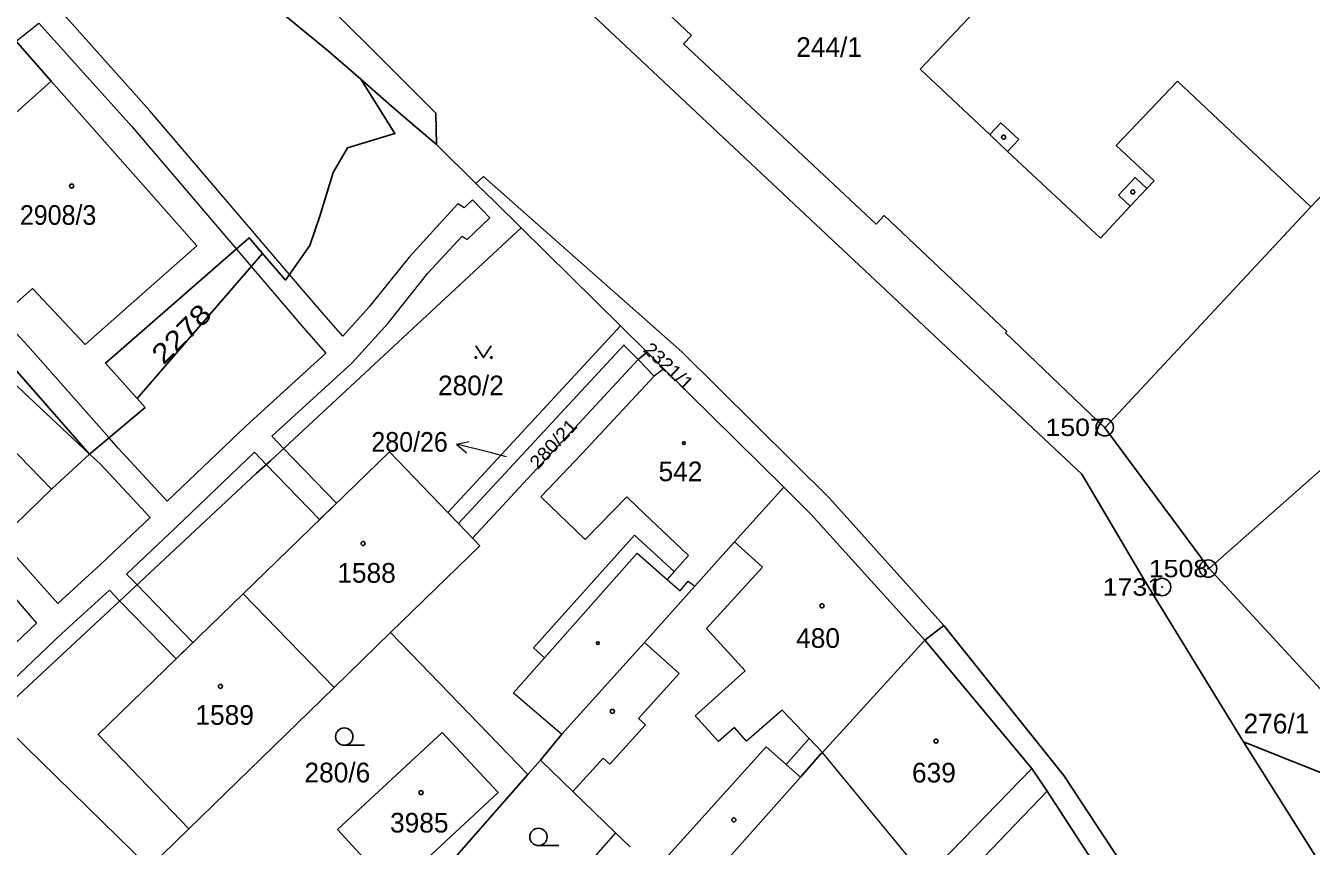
# Model space of a CAD drawing. Extents: x -679733 to -673243, y -1075091 to -1066557.
# Drawn here: x -676131.1 to -676019.9, y -1072074.7 to -1072003.8 of the extents above; entities that cross this region are included whole.
import ezdxf
from ezdxf.enums import TextEntityAlignment as Align

# ---------------------------------------------------------------- set-up
doc = ezdxf.new("R2010")
doc.units = 0
doc.header["$LTSCALE"] = 0.68
for name, color, linetype, lineweight in [('1', 7, 'Continuous', 25), ('13', 7, 'Continuous', 13), ('3', 7, 'Continuous', 25), ('4', 7, 'Continuous', 13), ('5', 7, 'Continuous', 25), ('7', 7, 'Continuous', 13), ('8', 7, 'Continuous', 25)]:
    doc.layers.add(name, color=color, linetype=linetype, lineweight=lineweight)
doc.layers.add('2', color=7, linetype='Continuous')

msp = doc.modelspace()

# ---------------------------------------------------------------- linework, layer by layer
at = {"layer": '1'}
for p, q in [((-676138.55, -1072017.24), (-676128.86, -1072008.55)), ((-676110.57, -1072023.44), (-676121.41, -1072035.99)), ((-676094.56, -1072045.83), (-676079.63, -1072029.69)), ((-676078.1, -1072032.62), (-676092.43, -1072048.05)), ((-676077.31, -1072031.98), (-676078.1, -1072032.62)), ((-676028.71, -1072050.67), (-676037.74, -1072038.5)), ((-676092.43, -1072048.05), (-676093.64, -1072046.79)), ((-676028.71, -1072050.67), (-676016.02, -1072064.44)), ((-676112.26, -1072052.87), (-676104.37, -1072060.94)), ((-676038.41, -1072076.58), (-676042.73, -1072069.92)), ((-676116.96, -1072073.18), (-676120.38, -1072076.5))]:
    msp.add_line(p, q, dxfattribs=at)
for points in [[(-676181.29, -1071967.43), (-676178.87, -1071965.27), (-676176.14, -1071963), (-676165.05, -1071961.35), (-676158.51, -1071963.18), (-676144.61, -1071971.21), (-676109.04, -1071997.86), (-676095.58, -1072011.31), (-676095.52, -1072014.03)], [(-676025.75, -1072065.64), (-676034.25, -1072051.8), (-676039.72, -1072042.53), (-676096.55, -1071989.19), (-676094.44, -1071985.56), (-676103.47, -1071979.82)], [(-676150.69, -1072003.71), (-676154.83, -1071998.97), (-676157.16, -1072001.02), (-676159.01, -1071998.92), (-676156.73, -1071996.9), (-676162.76, -1071990.09), (-676152.95, -1071981.31), (-676140.79, -1071994.95), (-676128.86, -1072008.55)], [(-676092.58, -1071986.74), (-676084.09, -1071994.75), (-676083.99, -1071994.64), (-676073.48, -1072004.6), (-676074.16, -1072005.33), (-676057.51, -1072020.9), (-676056.82, -1072020.17), (-676046.21, -1072030.2), (-676046.31, -1072030.3), (-676037.74, -1072038.5)], [(-676122.4, -1071991.65), (-676120.7, -1071992.96), (-676104.87, -1072005.96), (-676102.08, -1072008.38)], [(-676128.86, -1072008.55), (-676116.26, -1072022.8), (-676125.91, -1072031.3), (-676130.48, -1072026.48), (-676133.42, -1072029.08), (-676137.33, -1072024.66), (-676134.33, -1072022.01), (-676138.55, -1072017.24)], [(-676102.08, -1072008.38), (-676099.13, -1072013.08), (-676103.24, -1072014.32), (-676104.47, -1072016.46), (-676105.63, -1072020.23), (-676106.48, -1072022.75), (-676108.6, -1072025.74), (-676110.57, -1072023.44)], [(-676095.52, -1072014.03), (-676097.22, -1072012.58), (-676099.43, -1072010.72), (-676102.08, -1072008.38)], [(-676037.74, -1072038.5), (-676019.92, -1072019.42), (-676018.32, -1072017.74), (-676018.23, -1072017.83), (-676014.59, -1072014.01), (-676014.67, -1072013.92), (-676013.15, -1072012.32)], [(-676088.2, -1072021.23), (-676090.45, -1072019.01), (-676092.13, -1072017.41), (-676095.52, -1072014.03)], [(-675988.29, -1072016.27), (-675993.45, -1072021.14), (-675997.34, -1072024.81), (-676000.8, -1072028.07), (-676009.28, -1072035.69), (-676009.2, -1072035.78), (-676016.47, -1072042.6), (-676017.87, -1072041.11), (-676028.71, -1072050.67)], [(-676092.13, -1072017.41), (-676091.46, -1072016.8), (-676074.31, -1072031.96), (-676061.55, -1072044.59), (-676051.66, -1072055.61)], [(-676132.12, -1072062.03), (-676122.54, -1072053.13), (-676111.1, -1072042.44), (-676109.89, -1072041.36), (-676088.2, -1072021.23)], [(-676088.2, -1072021.23), (-676079.63, -1072029.69), (-676077.31, -1072031.98)], [(-676110.57, -1072023.44), (-676111.73, -1072022.1), (-676124.17, -1072032.92), (-676121.41, -1072035.99)], [(-676078.1, -1072032.62), (-676079.32, -1072031.36), (-676093.64, -1072046.79), (-676094.56, -1072045.83)], [(-676065.48, -1072043.64), (-676075.86, -1072033.42), (-676077.31, -1072031.98)], [(-676121.41, -1072035.99), (-676120.73, -1072036.75), (-676125.53, -1072040.78)], [(-676134.25, -1072049.05), (-676128.82, -1072043.82), (-676125.53, -1072040.78)], [(-676094.56, -1072045.83), (-676099.6, -1072040.58), (-676112.26, -1072052.87)], [(-676086.54, -1072067.22), (-676084.68, -1072064.98), (-676077.55, -1072057.06), (-676073.19, -1072052.21), (-676069.75, -1072048.38), (-676065.48, -1072043.64)], [(-676065.48, -1072043.64), (-676063.14, -1072046.01), (-676053.31, -1072056.85), (-676051.66, -1072055.61)], [(-676092.43, -1072048.05), (-676091.79, -1072048.71), (-676099.5, -1072056.21)], [(-676112.26, -1072052.87), (-676124.8, -1072065.03), (-676116.96, -1072073.18)], [(-676099.5, -1072056.21), (-676104.37, -1072060.94), (-676116.96, -1072073.18)], [(-676099.5, -1072056.21), (-676087.63, -1072068.46), (-676086.54, -1072067.22)], [(-676051.66, -1072055.61), (-676041.29, -1072068.57), (-676020.94, -1072099.46), (-676011.5, -1072115.85), (-676002.04, -1072130.35)], [(-676070.96, -1072076.48), (-676064.06, -1072068.7), (-676062.32, -1072066.72), (-676062.16, -1072066.56), (-676053.31, -1072056.85)], [(-676042.73, -1072069.92), (-676044.06, -1072067.96), (-676053.31, -1072056.85)], [(-676132.12, -1072062.03), (-676132.43, -1072064.73), (-676120.38, -1072076.5)], [(-676012.81, -1072086.13), (-676014.27, -1072083.86), (-676025.75, -1072065.64)], [(-676025.75, -1072065.64), (-676012.93, -1072070.74), (-675990.95, -1072074.52), (-675991.06, -1072074.43)], [(-676086.54, -1072067.22), (-676083.73, -1072069.95), (-676080.06, -1072073.51), (-676078.79, -1072074.73)], [(-676106.71, -1072090.05), (-676104.02, -1072087.14), (-676087.63, -1072068.46)], [(-676058.36, -1072086.12), (-676051.59, -1072079.17), (-676042.73, -1072069.92)]]:
    msp.add_lwpolyline(points, dxfattribs=at)
for points in [[(-676147.15, -1072016.17), (-676149.31, -1072019.2), (-676144.59, -1072023.12), (-676140.8, -1072026.5), (-676125.53, -1072040.78)], [(-676095.03, -1072064.85), (-676090.21, -1072070.04), (-676099.28, -1072078.47), (-676104.08, -1072073.22)]]:
    msp.add_lwpolyline(points, close=True, dxfattribs=at)
at = {"layer": '13'}
for points in [[(-676141.01, -1072068.72), (-676127.92, -1072056.29), (-676123.82, -1072052.55), (-676122.91, -1072053.48), (-676118.04, -1072058.48), (-676116.59, -1072057.06), (-676121.43, -1072052.09), (-676122.33, -1072051.17), (-676118.08, -1072047.13), (-676111.26, -1072040.63), (-676110.25, -1072041.68), (-676105.65, -1072046.45), (-676104.19, -1072045.03), (-676108.75, -1072040.3), (-676109.77, -1072039.24), (-676102.84, -1072032.93), (-676099.71, -1072029.47), (-676096.27, -1072025.16), (-676093.32, -1072021.95), (-676092.89, -1072022.23), (-676090.93, -1072020.38), (-676092.42, -1072018.81), (-676093.15, -1072019.51), (-676093.69, -1072019.17), (-676097.91, -1072023.76), (-676101.35, -1072028.07), (-676103.63, -1072030.59), (-676105.46, -1072028.51), (-676108.25, -1072025.25), (-676120.33, -1072011.12), (-676131.12, -1071999)], [(-676131.88, -1072005.11), (-676129.91, -1072003.53), (-676121.89, -1072012.48), (-676112.84, -1072023.06), (-676111.55, -1072024.57), (-676107.02, -1072029.87), (-676105.09, -1072032.06), (-676112.01, -1072038.36), (-676118.81, -1072044.85), (-676123.06, -1072040.27), (-676123.85, -1072039.37), (-676130.88, -1072031.44), (-676133.22, -1072028.9)], [(-676141.96, -1072022.08), (-676125.53, -1072040.78), (-676124.58, -1072041.65), (-676120.3, -1072046.27), (-676124.56, -1072050.3), (-676128.27, -1072053.69), (-676133.28, -1072048.12)], [(-676135, -1072049.77), (-676130.11, -1072055.39), (-676142.49, -1072067.14)]]:
    msp.add_lwpolyline(points, dxfattribs=at)
at = {"layer": '3'}
for p, q in [((-676103.513, -1072065.95), (-676101.763, -1072065.95)), ((-676086.713, -1072074.62), (-676084.963, -1072074.62))]:
    msp.add_line(p, q, dxfattribs=at)
msp.add_lwpolyline([(-676092.13, -1072031.434), (-676091.46, -1072032.44), (-676090.79, -1072031.434)], dxfattribs=at)
for centre, radius in [((-676092.13, -1072032.4396), 0.067), ((-676090.79, -1072032.4396), 0.067), ((-676103.5129, -1072065.1998), 0.75), ((-676086.7129, -1072073.8698), 0.75)]:
    msp.add_circle(centre, radius, dxfattribs=at)
at = {"layer": '4'}
for p, q in [((-676049.04, -1072002.59), (-676053.71, -1072007.53)), ((-676053.71, -1072007.53), (-676047.69, -1072013.17)), ((-676036.74, -1072014.11), (-676031.46, -1072008.57)), ((-676031.46, -1072008.57), (-676019.92, -1072019.42)), ((-676047.69, -1072013.17), (-676046.74, -1072012.15)), ((-676046.74, -1072012.15), (-676045.18, -1072013.6)), ((-676046.14, -1072014.62), (-676047.69, -1072013.17)), ((-676045.18, -1072013.6), (-676046.14, -1072014.62)), ((-676033.47, -1072017.16), (-676036.74, -1072014.11)), ((-676046.14, -1072014.62), (-676038.12, -1072022.13)), ((-676036.56, -1072018.41), (-676035.12, -1072016.88)), ((-676035.12, -1072016.88), (-676034.1, -1072017.83)), ((-676034.1, -1072017.83), (-676033.47, -1072017.16)), ((-676035.54, -1072019.37), (-676036.56, -1072018.41)), ((-676035.54, -1072019.37), (-676034.1, -1072017.83)), ((-676038.12, -1072022.13), (-676035.54, -1072019.37)), ((-676078.1, -1072032.62), (-676076.7, -1072034.06)), ((-676139.25, -1072033.13), (-676128.82, -1072043.82)), ((-676076.7, -1072034.06), (-676082.97, -1072040.76)), ((-676075.86, -1072033.42), (-676076.7, -1072034.06)), ((-676082.97, -1072040.76), (-676086.51, -1072044.49)), ((-676086.51, -1072044.49), (-676082.68, -1072048.15)), ((-676082.68, -1072048.15), (-676079.08, -1072044.47)), ((-676079.08, -1072044.47), (-676078.15, -1072045.36)), ((-676078.15, -1072045.36), (-676073.75, -1072049.55)), ((-676078.42, -1072047.8), (-676087.15, -1072057.53)), ((-676074.98, -1072050.93), (-676078.42, -1072047.8)), ((-676067.33, -1072050.56), (-676069.75, -1072048.38)), ((-676086.18, -1072058.38), (-676078.19, -1072049.35)), ((-676078.19, -1072049.35), (-676075.59, -1072051.61)), ((-676073.75, -1072049.55), (-676074.98, -1072050.93)), ((-676072.18, -1072055.85), (-676067.33, -1072050.56)), ((-676074.98, -1072050.93), (-676075.59, -1072051.61)), ((-676075.59, -1072051.61), (-676074.46, -1072052.6)), ((-676074.46, -1072052.6), (-676073.77, -1072051.76)), ((-676073.77, -1072051.76), (-676073.19, -1072052.21)), ((-676068.84, -1072059.51), (-676072.18, -1072055.85)), ((-676074.56, -1072059.75), (-676077.55, -1072057.06)), ((-676088.87, -1072061.42), (-676086.18, -1072058.38)), ((-676087.15, -1072057.53), (-676086.18, -1072058.38)), ((-676073.16, -1072063.39), (-676068.84, -1072059.51)), ((-676078.05, -1072063.63), (-676074.56, -1072059.75)), ((-676088.87, -1072061.42), (-676084.68, -1072064.98)), ((-676065.65, -1072062.91), (-676068.72, -1072065.6)), ((-676063.31, -1072065.35), (-676065.65, -1072062.91)), ((-676080.53, -1072067.59), (-676077.45, -1072064.17)), ((-676077.45, -1072064.17), (-676078.05, -1072063.63)), ((-676071.14, -1072065.63), (-676073.16, -1072063.39)), ((-676069.76, -1072064.42), (-676071.14, -1072065.63)), ((-676068.72, -1072065.6), (-676069.76, -1072064.42)), ((-676067.02, -1072066.07), (-676075.46, -1072075.44)), ((-676065.3, -1072067.6), (-676067.02, -1072066.07)), ((-676063.31, -1072065.35), (-676065.3, -1072067.6)), ((-676062.16, -1072066.56), (-676063.31, -1072065.35)), ((-676083.73, -1072069.95), (-676081.12, -1072067.05)), ((-676081.12, -1072067.05), (-676080.53, -1072067.59)), ((-676053.24, -1072077.38), (-676062.16, -1072066.56)), ((-676065.3, -1072067.6), (-676064.06, -1072068.7)), ((-676044.06, -1072067.96), (-676053.24, -1072077.38)), ((-676080.06, -1072073.51), (-676083.5, -1072077.41))]:
    msp.add_line(p, q, dxfattribs=at)
at = {"layer": '5'}
for centre, radius in [((-676046.4868, -1072013.3992), 0.175), ((-676127.0868, -1072017.6192), 0.175), ((-676035.3168, -1072018.1292), 0.175), ((-676074.1346, -1072039.8294), 0.1172), ((-676101.8768, -1072048.5092), 0.175), ((-676062.1868, -1072053.8992), 0.175), ((-676081.5746, -1072057.1194), 0.1172), ((-676114.2168, -1072060.8592), 0.175), ((-676080.3268, -1072063.0192), 0.175), ((-676052.3368, -1072065.5892), 0.175), ((-676096.8668, -1072070.0392), 0.175), ((-676069.8168, -1072072.3892), 0.175)]:
    msp.add_circle(centre, radius, dxfattribs=at)
at = {"layer": '7'}
msp.add_line((-676093.802, -1072039.934), (-676092.951, -1072040.662), dxfattribs=at)
msp.add_lwpolyline([(-676089.48, -1072041.02), (-676090.89, -1072040.66), (-676093.802, -1072039.934), (-676092.709, -1072039.69)], dxfattribs=at)
at = {"layer": '8'}
for centre, radius in [((-676037.74, -1072038.4698), 0.75), ((-676037.74, -1072038.4698), 0.03), ((-676028.8, -1072050.6798), 0.75), ((-676028.8, -1072050.6798), 0.03), ((-676032.78, -1072052.2698), 0.75), ((-676032.78, -1072052.2698), 0.03)]:
    msp.add_circle(centre, radius, dxfattribs=at)

# ---------------------------------------------------------------- texts
at = {"layer": '2'}
msp.add_text('244/1', height=1.7, dxfattribs=at).set_placement((-676061.58, -1072006.46), align=Align.CENTER)
at = {"layer": '2', "width": 0.95}
msp.add_text('2908/3', height=1.7, dxfattribs=at).set_placement((-676131.56, -1072020.97))
at = {"layer": '2'}
for s, height, rotation, width, p in [('2278', 1.7, 45, 1.2, (-676119.138, -1072033.141)), ('2321/1', 1.14, 317, 1.1, (-676077.728, -1072031.856)), ('280/21', 1.14, 47, 1.1, (-676086.763, -1072042.168))]:
    msp.add_text(s, height=height, rotation=rotation, dxfattribs=dict(at, width=width)).set_placement(p)
for s, p in [('280/2', (-676095.4, -1072035.7)), ('542', (-676076.33, -1072043.13)), ('1588', (-676104.11, -1072051.9)), ('480', (-676064.43, -1072057.529)), ('1589', (-676116.38, -1072064.18)), ('276/1', (-676025.74, -1072064.92)), ('280/6', (-676106.95, -1072069.15)), ('639', (-676054.41, -1072069.16)), ('3985', (-676099.55, -1072073.489))]:
    msp.add_text(s, height=1.7, dxfattribs=at).set_placement(p)
at = {"layer": '2', "width": 0.95}
msp.add_text('280/26', height=1.7, dxfattribs=at).set_placement((-676097.859, -1072040.58), align=Align.CENTER)
at = {"layer": '8', "width": 1.15}
for s, p in [('1507', (-676037.739, -1072039.22)), ('1508', (-676028.799, -1072051.429)), ('1731', (-676032.779, -1072053.02))]:
    msp.add_text(s, height=1.5, dxfattribs=at).set_placement(p, align=Align.RIGHT)

doc.saveas('drawing.dxf')
